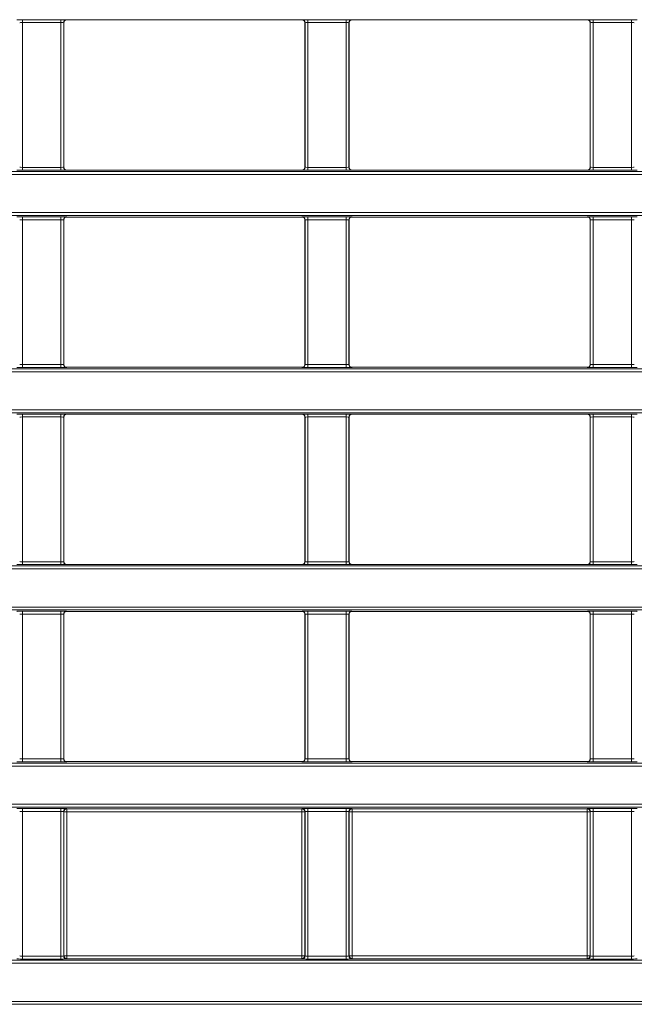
# Model space of a CAD drawing. Header units: millimetres. Extents: x 0 to 1118, y 0 to 864.
# Tile 300 of 390: x 921 to 932, y 418 to 435. Entities that reach past the tile are written whole.
import ezdxf

# ---------------------------------------------------------------- set-up
doc = ezdxf.new("R2010")
doc.units = ezdxf.units.MM

msp = doc.modelspace()

# ---------------------------------------------------------------- linework, layer by layer
at = {"color": 9, "linetype": 'Continuous', "lineweight": 0}
for p, q in [((921.2685, 435.1105), (921.9202, 435.1105)), ((921.2685, 435.0605), (921.2685, 435.1105)), ((921.9202, 435.0605), (921.2685, 435.0605)), ((921.2685, 435.0605), (921.2685, 432.5868)), ((921.9202, 435.0605), (921.9202, 435.1105)), ((921.9202, 432.5868), (921.9202, 435.0605)), ((921.9702, 435.0588), (921.9702, 432.5885)), ((921.972, 435.057), (921.9702, 435.0588)), ((922.0202, 435.1088), (922.022, 435.107)), ((926.0417, 435.107), (926.0435, 435.1088)), ((926.0935, 435.0588), (926.0917, 435.057)), ((926.0935, 432.5885), (926.0935, 435.0588)), ((926.1435, 435.1105), (926.7952, 435.1105)), ((926.1435, 435.0605), (926.1435, 435.1105)), ((926.7952, 435.0605), (926.1435, 435.0605)), ((926.1435, 435.0605), (926.1435, 432.5868)), ((926.7952, 435.0605), (926.7952, 435.1105)), ((926.7952, 432.5868), (926.7952, 435.0605)), ((926.8452, 435.0588), (926.8452, 432.5885)), ((926.847, 435.057), (926.8452, 435.0588)), ((926.8952, 435.1088), (926.897, 435.107)), ((930.9167, 435.107), (930.9185, 435.1088)), ((930.9685, 435.0588), (930.9667, 435.057)), ((930.9685, 432.5885), (930.9685, 435.0588)), ((931.0185, 435.1105), (931.6702, 435.1105)), ((931.0185, 435.0605), (931.0185, 435.1105)), ((931.6702, 435.0605), (931.0185, 435.0605)), ((931.0185, 435.0605), (931.0185, 432.5868)), ((931.6702, 435.0605), (931.6702, 435.1105)), ((931.6702, 432.5868), (931.6702, 435.0605)), ((910.9564, 432.5145), (942.0223, 432.5145)), ((921.2685, 432.5368), (921.2685, 432.5868)), ((921.2685, 432.5868), (921.9202, 432.5868)), ((921.9202, 432.5368), (921.2685, 432.5368)), ((921.9202, 432.5368), (921.9202, 432.5868)), ((921.9702, 432.5885), (921.972, 432.5902)), ((922.022, 432.5402), (922.0202, 432.5385)), ((926.0435, 432.5385), (926.0417, 432.5402)), ((926.0917, 432.5902), (926.0935, 432.5885)), ((926.1435, 432.5368), (926.1435, 432.5868)), ((926.1435, 432.5868), (926.7952, 432.5868)), ((926.7952, 432.5368), (926.1435, 432.5368)), ((926.7952, 432.5368), (926.7952, 432.5868)), ((926.8452, 432.5885), (926.847, 432.5902)), ((926.897, 432.5402), (926.8952, 432.5385)), ((930.9185, 432.5385), (930.9167, 432.5402)), ((930.9667, 432.5902), (930.9685, 432.5885)), ((931.0185, 432.5368), (931.0185, 432.5868)), ((931.0185, 432.5868), (931.6702, 432.5868)), ((931.6702, 432.5368), (931.0185, 432.5368)), ((931.6702, 432.5368), (931.6702, 432.5868)), ((942.0223, 432.4645), (910.9564, 432.4645)), ((910.9564, 431.8128), (942.0223, 431.8128)), ((942.0223, 431.7628), (910.9564, 431.7628)), ((921.2685, 431.7405), (921.9202, 431.7405)), ((921.2685, 431.6905), (921.2685, 431.7405)), ((921.9202, 431.6905), (921.2685, 431.6905)), ((921.2685, 431.6905), (921.2685, 429.2168)), ((921.9202, 431.6905), (921.9202, 431.7405)), ((921.9202, 429.2168), (921.9202, 431.6905)), ((921.9702, 431.6888), (921.9702, 429.2185)), ((921.972, 431.687), (921.9702, 431.6888)), ((922.0202, 431.7388), (922.022, 431.737)), ((926.0417, 431.737), (926.0435, 431.7388)), ((926.0935, 431.6888), (926.0917, 431.687)), ((926.0935, 429.2185), (926.0935, 431.6888)), ((926.1435, 431.7405), (926.7952, 431.7405)), ((926.1435, 431.6905), (926.1435, 431.7405)), ((926.7952, 431.6905), (926.1435, 431.6905)), ((926.1435, 431.6905), (926.1435, 429.2168)), ((926.7952, 431.6905), (926.7952, 431.7405)), ((926.7952, 429.2168), (926.7952, 431.6905)), ((926.8452, 431.6888), (926.8452, 429.2185)), ((926.847, 431.687), (926.8452, 431.6888)), ((926.8952, 431.7388), (926.897, 431.737)), ((930.9167, 431.737), (930.9185, 431.7388)), ((930.9685, 431.6888), (930.9667, 431.687)), ((930.9685, 429.2185), (930.9685, 431.6888)), ((931.0185, 431.7405), (931.6702, 431.7405)), ((931.0185, 431.6905), (931.0185, 431.7405)), ((931.6702, 431.6905), (931.0185, 431.6905)), ((931.0185, 431.6905), (931.0185, 429.2168)), ((931.6702, 431.6905), (931.6702, 431.7405)), ((931.6702, 429.2168), (931.6702, 431.6905)), ((910.9564, 429.1445), (942.0223, 429.1445)), ((921.2685, 429.1668), (921.2685, 429.2168)), ((921.2685, 429.2168), (921.9202, 429.2168)), ((921.9202, 429.1668), (921.2685, 429.1668)), ((921.9202, 429.1668), (921.9202, 429.2168)), ((921.9702, 429.2185), (921.972, 429.2202)), ((922.022, 429.1702), (922.0202, 429.1685)), ((926.0435, 429.1685), (926.0417, 429.1702)), ((926.0917, 429.2202), (926.0935, 429.2185)), ((926.1435, 429.1668), (926.1435, 429.2168)), ((926.1435, 429.2168), (926.7952, 429.2168)), ((926.7952, 429.1668), (926.1435, 429.1668)), ((926.7952, 429.1668), (926.7952, 429.2168)), ((926.8452, 429.2185), (926.847, 429.2202)), ((926.897, 429.1702), (926.8952, 429.1685)), ((930.9185, 429.1685), (930.9167, 429.1702)), ((930.9667, 429.2202), (930.9685, 429.2185)), ((931.0185, 429.1668), (931.0185, 429.2168)), ((931.0185, 429.2168), (931.6702, 429.2168)), ((931.6702, 429.1668), (931.0185, 429.1668)), ((931.6702, 429.1668), (931.6702, 429.2168)), ((942.0223, 429.0945), (910.9564, 429.0945)), ((910.9564, 428.4428), (942.0223, 428.4428)), ((942.0223, 428.3928), (910.9564, 428.3928)), ((921.2685, 428.3705), (921.9202, 428.3705)), ((921.2685, 428.3205), (921.2685, 428.3705)), ((921.9202, 428.3205), (921.2685, 428.3205)), ((921.2685, 428.3205), (921.2685, 425.8468)), ((921.9202, 428.3205), (921.9202, 428.3705)), ((921.9202, 425.8468), (921.9202, 428.3205)), ((921.9702, 428.3188), (921.9702, 425.8485)), ((921.972, 428.317), (921.9702, 428.3188)), ((922.0202, 428.3688), (922.022, 428.367)), ((926.0417, 428.367), (926.0435, 428.3688)), ((926.0935, 428.3188), (926.0917, 428.317)), ((926.0935, 425.8485), (926.0935, 428.3188)), ((926.1435, 428.3705), (926.7952, 428.3705)), ((926.1435, 428.3205), (926.1435, 428.3705)), ((926.7952, 428.3205), (926.1435, 428.3205)), ((926.1435, 428.3205), (926.1435, 425.8468)), ((926.7952, 428.3205), (926.7952, 428.3705)), ((926.7952, 425.8468), (926.7952, 428.3205)), ((926.8452, 428.3188), (926.8452, 425.8485)), ((926.847, 428.317), (926.8452, 428.3188)), ((926.8952, 428.3688), (926.897, 428.367)), ((930.9167, 428.367), (930.9185, 428.3688)), ((930.9685, 428.3188), (930.9667, 428.317)), ((930.9685, 425.8485), (930.9685, 428.3188)), ((931.0185, 428.3705), (931.6702, 428.3705)), ((931.0185, 428.3205), (931.0185, 428.3705)), ((931.6702, 428.3205), (931.0185, 428.3205)), ((931.0185, 428.3205), (931.0185, 425.8468)), ((931.6702, 428.3205), (931.6702, 428.3705)), ((931.6702, 425.8468), (931.6702, 428.3205)), ((910.9564, 425.7745), (942.0223, 425.7745)), ((921.2685, 425.7968), (921.2685, 425.8468)), ((921.2685, 425.8468), (921.9202, 425.8468)), ((921.9202, 425.7968), (921.2685, 425.7968)), ((921.9202, 425.7968), (921.9202, 425.8468)), ((921.9702, 425.8485), (921.972, 425.8502)), ((922.022, 425.8002), (922.0202, 425.7985)), ((926.0435, 425.7985), (926.0417, 425.8002)), ((926.0917, 425.8502), (926.0935, 425.8485)), ((926.1435, 425.7968), (926.1435, 425.8468)), ((926.1435, 425.8468), (926.7952, 425.8468)), ((926.7952, 425.7968), (926.1435, 425.7968)), ((926.7952, 425.7968), (926.7952, 425.8468)), ((926.8452, 425.8485), (926.847, 425.8502)), ((926.897, 425.8002), (926.8952, 425.7985)), ((930.9185, 425.7985), (930.9167, 425.8002)), ((930.9667, 425.8502), (930.9685, 425.8485)), ((931.0185, 425.7968), (931.0185, 425.8468)), ((931.0185, 425.8468), (931.6702, 425.8468)), ((931.6702, 425.7968), (931.0185, 425.7968)), ((931.6702, 425.7968), (931.6702, 425.8468)), ((942.0223, 425.7245), (910.9564, 425.7245)), ((910.9564, 425.0728), (942.0223, 425.0728)), ((942.0223, 425.0228), (910.9564, 425.0228)), ((921.2685, 425.0005), (921.9202, 425.0005)), ((921.2685, 424.9505), (921.2685, 425.0005)), ((921.9202, 424.9505), (921.2685, 424.9505)), ((921.2685, 424.9505), (921.2685, 422.4768)), ((921.9202, 424.9505), (921.9202, 425.0005)), ((921.9202, 422.4768), (921.9202, 424.9505)), ((921.9702, 424.9488), (921.9702, 422.4785)), ((921.972, 424.947), (921.9702, 424.9488)), ((922.0202, 424.9988), (922.022, 424.997)), ((926.0417, 424.997), (926.0435, 424.9988)), ((926.0935, 424.9488), (926.0917, 424.947)), ((926.0935, 422.4785), (926.0935, 424.9488)), ((926.1435, 425.0005), (926.7952, 425.0005)), ((926.1435, 424.9505), (926.1435, 425.0005)), ((926.7952, 424.9505), (926.1435, 424.9505)), ((926.1435, 424.9505), (926.1435, 422.4768)), ((926.7952, 424.9505), (926.7952, 425.0005)), ((926.7952, 422.4768), (926.7952, 424.9505)), ((926.8452, 424.9488), (926.8452, 422.4785)), ((926.847, 424.947), (926.8452, 424.9488)), ((926.8952, 424.9988), (926.897, 424.997)), ((930.9167, 424.997), (930.9185, 424.9988)), ((930.9685, 424.9488), (930.9667, 424.947)), ((930.9685, 422.4785), (930.9685, 424.9488)), ((931.0185, 425.0005), (931.6702, 425.0005)), ((931.0185, 424.9505), (931.0185, 425.0005)), ((931.6702, 424.9505), (931.0185, 424.9505)), ((931.0185, 424.9505), (931.0185, 422.4768)), ((931.6702, 424.9505), (931.6702, 425.0005)), ((931.6702, 422.4768), (931.6702, 424.9505)), ((910.9564, 422.4045), (942.0223, 422.4045)), ((921.2685, 422.4268), (921.2685, 422.4768)), ((921.2685, 422.4768), (921.9202, 422.4768)), ((921.9202, 422.4268), (921.2685, 422.4268)), ((921.9202, 422.4268), (921.9202, 422.4768)), ((921.9702, 422.4785), (921.972, 422.4802)), ((922.022, 422.4302), (922.0202, 422.4285)), ((926.0435, 422.4285), (926.0417, 422.4302)), ((926.0917, 422.4802), (926.0935, 422.4785)), ((926.1435, 422.4268), (926.1435, 422.4768)), ((926.1435, 422.4768), (926.7952, 422.4768)), ((926.7952, 422.4268), (926.1435, 422.4268)), ((926.7952, 422.4268), (926.7952, 422.4768)), ((926.8452, 422.4785), (926.847, 422.4802)), ((926.897, 422.4302), (926.8952, 422.4285)), ((930.9185, 422.4285), (930.9167, 422.4302)), ((930.9667, 422.4802), (930.9685, 422.4785)), ((931.0185, 422.4268), (931.0185, 422.4768)), ((931.0185, 422.4768), (931.6702, 422.4768)), ((931.6702, 422.4268), (931.0185, 422.4268)), ((931.6702, 422.4268), (931.6702, 422.4768)), ((942.0223, 422.3545), (910.9564, 422.3545)), ((910.9564, 421.7028), (942.0223, 421.7028)), ((942.0223, 421.6528), (910.9564, 421.6528)), ((921.2685, 421.6305), (921.9202, 421.6305)), ((921.2685, 421.5805), (921.2685, 421.6305)), ((921.9202, 421.5805), (921.2685, 421.5805)), ((921.2685, 421.5805), (921.2685, 419.1068)), ((921.9202, 421.5805), (921.9202, 421.6305)), ((921.9202, 419.1068), (921.9202, 421.5805)), ((921.9702, 421.5788), (921.9702, 419.1085)), ((921.9744, 421.5746), (921.9702, 421.5788)), ((921.9744, 419.1126), (921.9744, 421.5746)), ((921.9744, 421.5746), (922.0244, 421.5746)), ((922.0202, 421.6288), (922.0244, 421.6246)), ((922.0244, 421.6246), (926.0393, 421.6246)), ((922.0244, 421.5746), (922.0244, 421.6246)), ((926.0393, 421.5746), (922.0244, 421.5746)), ((922.0244, 421.5746), (922.0244, 419.1126)), ((926.0393, 421.6246), (926.0435, 421.6288)), ((926.0393, 421.5746), (926.0393, 421.6246)), ((926.0393, 421.5746), (926.0893, 421.5746)), ((926.0393, 419.1126), (926.0393, 421.5746)), ((926.0935, 421.5788), (926.0893, 421.5746)), ((926.0893, 421.5746), (926.0893, 419.1126)), ((926.0935, 419.1085), (926.0935, 421.5788)), ((926.1435, 421.6305), (926.7952, 421.6305)), ((926.1435, 421.6305), (926.1435, 421.5805)), ((926.7952, 421.5805), (926.1435, 421.5805)), ((926.1435, 421.5805), (926.1435, 419.1068)), ((926.7952, 421.6305), (926.7952, 421.5805)), ((926.7952, 419.1068), (926.7952, 421.5805)), ((926.8452, 421.5788), (926.8452, 419.1085)), ((926.8494, 421.5746), (926.8452, 421.5788)), ((926.8494, 419.1126), (926.8494, 421.5746)), ((926.8494, 421.5746), (926.8994, 421.5746)), ((926.8952, 421.6288), (926.8994, 421.6246)), ((926.8994, 421.6246), (930.9143, 421.6246)), ((926.8994, 421.6246), (926.8994, 421.5746)), ((930.9143, 421.5746), (926.8994, 421.5746)), ((926.8994, 421.5746), (926.8994, 419.1126)), ((930.9143, 421.6246), (930.9185, 421.6288)), ((930.9143, 421.6246), (930.9143, 421.5746)), ((930.9143, 421.5746), (930.9643, 421.5746)), ((930.9143, 419.1126), (930.9143, 421.5746)), ((930.9685, 421.5788), (930.9643, 421.5746)), ((930.9643, 421.5746), (930.9643, 419.1126)), ((930.9685, 419.1085), (930.9685, 421.5788)), ((931.0185, 421.6305), (931.6702, 421.6305)), ((931.0185, 421.6305), (931.0185, 421.5805)), ((931.6702, 421.5805), (931.0185, 421.5805)), ((931.0185, 421.5805), (931.0185, 419.1068)), ((931.6702, 421.6305), (931.6702, 421.5805)), ((931.6702, 419.1068), (931.6702, 421.5805)), ((910.9564, 419.0345), (942.0223, 419.0345)), ((921.2685, 419.0568), (921.2685, 419.1068)), ((921.2685, 419.1068), (921.9202, 419.1068)), ((921.9202, 419.0568), (921.2685, 419.0568)), ((921.9202, 419.0568), (921.9202, 419.1068)), ((921.9702, 419.1085), (921.9744, 419.1126)), ((922.0244, 419.1126), (921.9744, 419.1126)), ((922.0244, 419.0627), (922.0202, 419.0585)), ((922.0244, 419.0627), (922.0244, 419.1126)), ((922.0244, 419.1126), (926.0393, 419.1126)), ((926.0393, 419.0627), (922.0244, 419.0627)), ((926.0893, 419.1126), (926.0393, 419.1126)), ((926.0393, 419.0627), (926.0393, 419.1126)), ((926.0435, 419.0585), (926.0393, 419.0627)), ((926.0893, 419.1126), (926.0935, 419.1085)), ((926.1435, 419.1068), (926.7952, 419.1068)), ((926.1435, 419.1068), (926.1435, 419.0568)), ((926.7952, 419.0568), (926.1435, 419.0568)), ((926.7952, 419.1068), (926.7952, 419.0568)), ((926.8452, 419.1085), (926.8494, 419.1126)), ((926.8994, 419.1126), (926.8494, 419.1126)), ((926.8994, 419.0627), (926.8952, 419.0585)), ((926.8994, 419.1126), (930.9143, 419.1126)), ((926.8994, 419.1126), (926.8994, 419.0627)), ((930.9143, 419.0627), (926.8994, 419.0627)), ((930.9643, 419.1126), (930.9143, 419.1126)), ((930.9143, 419.1126), (930.9143, 419.0627)), ((930.9185, 419.0585), (930.9143, 419.0627)), ((930.9643, 419.1126), (930.9685, 419.1085)), ((931.0185, 419.1068), (931.0185, 419.0568)), ((931.0185, 419.1068), (931.6702, 419.1068)), ((931.6702, 419.0568), (931.0185, 419.0568)), ((931.6702, 419.1068), (931.6702, 419.0568)), ((942.0223, 418.9845), (910.9564, 418.9845)), ((910.9564, 418.3328), (942.0223, 418.3328)), ((942.0223, 418.2828), (910.9564, 418.2828))]:
    msp.add_line(p, q, dxfattribs=at)
at = {"color": 7, "linetype": 'Continuous', "lineweight": 15}
for p, q in [((921.972, 432.5902), (921.972, 435.057)), ((922.022, 435.107), (926.0417, 435.107)), ((926.0917, 435.057), (926.0917, 432.5902)), ((926.847, 432.5902), (926.847, 435.057)), ((926.897, 435.107), (930.9167, 435.107)), ((930.9667, 435.057), (930.9667, 432.5902)), ((922.022, 432.5402), (926.0417, 432.5402)), ((926.897, 432.5402), (930.9167, 432.5402)), ((921.972, 429.2202), (921.972, 431.687)), ((922.022, 431.737), (926.0417, 431.737)), ((926.0917, 431.687), (926.0917, 429.2202)), ((926.847, 429.2202), (926.847, 431.687)), ((926.897, 431.737), (930.9167, 431.737)), ((930.9667, 431.687), (930.9667, 429.2202)), ((922.022, 429.1702), (926.0417, 429.1702)), ((926.897, 429.1702), (930.9167, 429.1702)), ((921.972, 425.8502), (921.972, 428.317)), ((922.022, 428.367), (926.0417, 428.367)), ((926.0917, 428.317), (926.0917, 425.8502)), ((926.847, 425.8502), (926.847, 428.317)), ((926.897, 428.367), (930.9167, 428.367)), ((930.9667, 428.317), (930.9667, 425.8502)), ((922.022, 425.8002), (926.0417, 425.8002)), ((926.897, 425.8002), (930.9167, 425.8002)), ((921.972, 422.4802), (921.972, 424.947)), ((922.022, 424.997), (926.0417, 424.997)), ((926.0917, 424.947), (926.0917, 422.4802)), ((926.847, 422.4802), (926.847, 424.947)), ((926.897, 424.997), (930.9167, 424.997)), ((930.9667, 424.947), (930.9667, 422.4802)), ((922.022, 422.4302), (926.0417, 422.4302)), ((926.897, 422.4302), (930.9167, 422.4302))]:
    msp.add_line(p, q, dxfattribs=at)
at = {"color": 9, "linetype": 'Continuous', "lineweight": 0}
for centre, start, end in [((922.0202, 435.0588), 90.02044, 179.97956), ((926.0435, 435.0588), 0.02044, 89.97956), ((926.8952, 435.0588), 90.02044, 179.97956), ((930.9185, 435.0588), 0.02044, 89.97956), ((922.0202, 432.5885), 180.02044, 269.97956), ((926.0435, 432.5885), 270.02044, 359.97956), ((926.8952, 432.5885), 180.02044, 269.97956), ((930.9185, 432.5885), 270.02044, 359.97956), ((922.0202, 431.6888), 90.02044, 179.97956), ((926.0435, 431.6888), 0.02044, 89.97956), ((926.8952, 431.6888), 90.02044, 179.97956), ((930.9185, 431.6888), 0.02044, 89.97956), ((922.0202, 429.2185), 180.02044, 269.97956), ((926.0435, 429.2185), 270.02044, 359.97956), ((926.8952, 429.2185), 180.02044, 269.97956), ((930.9185, 429.2185), 270.02044, 359.97956), ((922.0202, 428.3188), 90.02044, 179.97956), ((926.0435, 428.3188), 0.02044, 89.97956), ((926.8952, 428.3188), 90.02044, 179.97956), ((930.9185, 428.3188), 0.02044, 89.97956), ((922.0202, 425.8485), 180.02044, 269.97956), ((926.0435, 425.8485), 270.02044, 359.97956), ((926.8952, 425.8485), 180.02044, 269.97956), ((930.9185, 425.8485), 270.02044, 359.97956), ((922.0202, 424.9488), 90.02044, 179.97956), ((926.0435, 424.9488), 0.02044, 89.97956), ((926.8952, 424.9488), 90.02044, 179.97956), ((930.9185, 424.9488), 0.02044, 89.97956), ((922.0202, 422.4785), 180.02044, 269.97956), ((926.0435, 422.4785), 270.02044, 359.97956), ((926.8952, 422.4785), 180.02044, 269.97956), ((930.9185, 422.4785), 270.02044, 359.97956), ((922.0202, 421.5788), 90.02044, 179.97956), ((922.0244, 421.5746), 90.02044, 179.97956), ((926.0393, 421.5746), 0.02044, 89.97956), ((926.0435, 421.5788), 0.02044, 89.97956), ((926.8952, 421.5788), 90.02044, 179.97956), ((926.8994, 421.5746), 90.02044, 179.97956), ((930.9143, 421.5746), 0.02044, 89.97956), ((930.9185, 421.5788), 0.02044, 89.97956), ((922.0202, 419.1085), 180.02044, 269.97956), ((922.0244, 419.1127), 180.02044, 269.97956), ((926.0393, 419.1127), 270.02044, 359.97956), ((926.0435, 419.1085), 270.02044, 359.97956), ((926.8952, 419.1085), 180.02044, 269.97956), ((926.8994, 419.1127), 180.02044, 269.97956), ((930.9143, 419.1127), 270.02044, 359.97956), ((930.9185, 419.1085), 270.02044, 359.97956)]:
    msp.add_arc(centre, 0.05, start, end, dxfattribs=at)
for centre, major_axis, ratio, start_param, end_param in [((921.2685, 435.1087), (0.1, 0), 0.0174551, 1.5707963, 3.1241394), ((921.2685, 435.0587), (0.05, 0), 0.0349101, 1.5707963, 3.1241394), ((921.9202, 435.1087), (0.1, 0), 0.0174551, 0.0174533, 1.5707963), ((921.9202, 435.0587), (0.05, 0), 0.0349101, 0.0174533, 1.5707963), ((926.1435, 435.1087), (0.1, 0), 0.0174551, 1.5707963, 3.1241394), ((926.1435, 435.0587), (0.05, 0), 0.0349101, 1.5707963, 3.1241394), ((926.7952, 435.1087), (0.1, 0), 0.0174551, 0.0174533, 1.5707963), ((926.7952, 435.0587), (0.05, 0), 0.0349101, 0.0174533, 1.5707963), ((931.0185, 435.1087), (0.1, 0), 0.0174551, 1.5707963, 3.1241394), ((931.0185, 435.0587), (0.05, 0), 0.0349101, 1.5707963, 3.1241394), ((931.6702, 435.1087), (0.1, 0), 0.0174551, 0.0174533, 1.5707963), ((931.6702, 435.0587), (0.05, 0), 0.0349101, 0.0174533, 1.5707963), ((921.2685, 432.5385), (0.1, 0), 0.0174551, 3.1590459, 4.712389), ((921.2685, 432.5885), (0.05, 0), 0.0349101, 3.1590459, 4.712389), ((921.9202, 432.5885), (0.05, 0), 0.0349101, 4.712389, 6.265732), ((921.9202, 432.5385), (0.1, 0), 0.0174551, 4.712389, 6.265732), ((926.1435, 432.5385), (0.1, 0), 0.0174551, 3.1590459, 4.712389), ((926.1435, 432.5885), (0.05, 0), 0.0349101, 3.1590459, 4.712389), ((926.7952, 432.5885), (0.05, 0), 0.0349101, 4.712389, 6.265732), ((926.7952, 432.5385), (0.1, 0), 0.0174551, 4.712389, 6.265732), ((931.0185, 432.5385), (0.1, 0), 0.0174551, 3.1590459, 4.712389), ((931.0185, 432.5885), (0.05, 0), 0.0349101, 3.1590459, 4.712389), ((931.6702, 432.5885), (0.05, 0), 0.0349101, 4.712389, 6.265732), ((931.6702, 432.5385), (0.1, 0), 0.0174551, 4.712389, 6.265732), ((921.2685, 431.7387), (0.1, 0), 0.0174551, 1.5707963, 3.1241394), ((921.2685, 431.6887), (0.05, 0), 0.0349101, 1.5707963, 3.1241394), ((921.9202, 431.7387), (0.1, 0), 0.0174551, 0.0174533, 1.5707963), ((921.9202, 431.6887), (0.05, 0), 0.0349101, 0.0174533, 1.5707963), ((926.1435, 431.7387), (0.1, 0), 0.0174551, 1.5707963, 3.1241394), ((926.1435, 431.6887), (0.05, 0), 0.0349101, 1.5707963, 3.1241394), ((926.7952, 431.7387), (0.1, 0), 0.0174551, 0.0174533, 1.5707963), ((926.7952, 431.6887), (0.05, 0), 0.0349101, 0.0174533, 1.5707963), ((931.0185, 431.7387), (0.1, 0), 0.0174551, 1.5707963, 3.1241394), ((931.0185, 431.6887), (0.05, 0), 0.0349101, 1.5707963, 3.1241394), ((931.6702, 431.7387), (0.1, 0), 0.0174551, 0.0174533, 1.5707963), ((931.6702, 431.6887), (0.05, 0), 0.0349101, 0.0174533, 1.5707963), ((921.2685, 429.1685), (0.1, 0), 0.0174551, 3.1590459, 4.712389), ((921.2685, 429.2185), (0.05, 0), 0.0349101, 3.1590459, 4.712389), ((921.9202, 429.2185), (0.05, 0), 0.0349101, 4.712389, 6.265732), ((921.9202, 429.1685), (0.1, 0), 0.0174551, 4.712389, 6.265732), ((926.1435, 429.1685), (0.1, 0), 0.0174551, 3.1590459, 4.712389), ((926.1435, 429.2185), (0.05, 0), 0.0349101, 3.1590459, 4.712389), ((926.7952, 429.2185), (0.05, 0), 0.0349101, 4.712389, 6.265732), ((926.7952, 429.1685), (0.1, 0), 0.0174551, 4.712389, 6.265732), ((931.0185, 429.1685), (0.1, 0), 0.0174551, 3.1590459, 4.712389), ((931.0185, 429.2185), (0.05, 0), 0.0349101, 3.1590459, 4.712389), ((931.6702, 429.2185), (0.05, 0), 0.0349101, 4.712389, 6.265732), ((931.6702, 429.1685), (0.1, 0), 0.0174551, 4.712389, 6.265732), ((921.2685, 428.3687), (0.1, 0), 0.0174551, 1.5707963, 3.1241394), ((921.2685, 428.3187), (0.05, 0), 0.0349101, 1.5707963, 3.1241394), ((921.9202, 428.3687), (0.1, 0), 0.0174551, 0.0174533, 1.5707963), ((921.9202, 428.3187), (0.05, 0), 0.0349101, 0.0174533, 1.5707963), ((926.1435, 428.3687), (0.1, 0), 0.0174551, 1.5707963, 3.1241394), ((926.1435, 428.3187), (0.05, 0), 0.0349101, 1.5707963, 3.1241394), ((926.7952, 428.3687), (0.1, 0), 0.0174551, 0.0174533, 1.5707963), ((926.7952, 428.3187), (0.05, 0), 0.0349101, 0.0174533, 1.5707963), ((931.0185, 428.3687), (0.1, 0), 0.0174551, 1.5707963, 3.1241394), ((931.0185, 428.3187), (0.05, 0), 0.0349101, 1.5707963, 3.1241394), ((931.6702, 428.3687), (0.1, 0), 0.0174551, 0.0174533, 1.5707963), ((931.6702, 428.3187), (0.05, 0), 0.0349101, 0.0174533, 1.5707963), ((921.2685, 425.7985), (0.1, 0), 0.0174551, 3.1590459, 4.712389), ((921.2685, 425.8485), (0.05, 0), 0.0349101, 3.1590459, 4.712389), ((921.9202, 425.8485), (0.05, 0), 0.0349101, 4.712389, 6.265732), ((921.9202, 425.7985), (0.1, 0), 0.0174551, 4.712389, 6.265732), ((926.1435, 425.7985), (0.1, 0), 0.0174551, 3.1590459, 4.712389), ((926.1435, 425.8485), (0.05, 0), 0.0349101, 3.1590459, 4.712389), ((926.7952, 425.8485), (0.05, 0), 0.0349101, 4.712389, 6.265732), ((926.7952, 425.7985), (0.1, 0), 0.0174551, 4.712389, 6.265732), ((931.0185, 425.7985), (0.1, 0), 0.0174551, 3.1590459, 4.712389), ((931.0185, 425.8485), (0.05, 0), 0.0349101, 3.1590459, 4.712389), ((931.6702, 425.8485), (0.05, 0), 0.0349101, 4.712389, 6.265732), ((931.6702, 425.7985), (0.1, 0), 0.0174551, 4.712389, 6.265732), ((921.2685, 424.9987), (0.1, 0), 0.0174551, 1.5707963, 3.1241394), ((921.2685, 424.9487), (0.05, 0), 0.0349101, 1.5707963, 3.1241394), ((921.9202, 424.9987), (0.1, 0), 0.0174551, 0.0174533, 1.5707963), ((921.9202, 424.9487), (0.05, 0), 0.0349101, 0.0174533, 1.5707963), ((926.1435, 424.9987), (0.1, 0), 0.0174551, 1.5707963, 3.1241394), ((926.1435, 424.9487), (0.05, 0), 0.0349101, 1.5707963, 3.1241394), ((926.7952, 424.9987), (0.1, 0), 0.0174551, 0.0174533, 1.5707963), ((926.7952, 424.9487), (0.05, 0), 0.0349101, 0.0174533, 1.5707963), ((931.0185, 424.9987), (0.1, 0), 0.0174551, 1.5707963, 3.1241394), ((931.0185, 424.9487), (0.05, 0), 0.0349101, 1.5707963, 3.1241394), ((931.6702, 424.9987), (0.1, 0), 0.0174551, 0.0174533, 1.5707963), ((931.6702, 424.9487), (0.05, 0), 0.0349101, 0.0174533, 1.5707963), ((921.2685, 422.4285), (0.1, 0), 0.0174551, 3.1590459, 4.712389), ((921.2685, 422.4785), (0.05, 0), 0.0349101, 3.1590459, 4.712389), ((921.9202, 422.4785), (0.05, 0), 0.0349101, 4.712389, 6.265732), ((921.9202, 422.4285), (0.1, 0), 0.0174551, 4.712389, 6.265732), ((926.1435, 422.4285), (0.1, 0), 0.0174551, 3.1590459, 4.712389), ((926.1435, 422.4785), (0.05, 0), 0.0349101, 3.1590459, 4.712389), ((926.7952, 422.4785), (0.05, 0), 0.0349101, 4.712389, 6.265732), ((926.7952, 422.4285), (0.1, 0), 0.0174551, 4.712389, 6.265732), ((931.0185, 422.4285), (0.1, 0), 0.0174551, 3.1590459, 4.712389), ((931.0185, 422.4785), (0.05, 0), 0.0349101, 3.1590459, 4.712389), ((931.6702, 422.4785), (0.05, 0), 0.0349101, 4.712389, 6.265732), ((931.6702, 422.4285), (0.1, 0), 0.0174551, 4.712389, 6.265732), ((921.2685, 421.6287), (0.1, 0), 0.0174551, 1.5707963, 3.1241394), ((921.2685, 421.5787), (0.05, 0), 0.0349101, 1.5707963, 3.1241394), ((921.9202, 421.6287), (0.1, 0), 0.0174551, 0.0174533, 1.5707963), ((921.9202, 421.5787), (0.05, 0), 0.0349101, 0.0174533, 1.5707963), ((926.1435, 421.6287), (0.1, 0), 0.0174551, 1.5707963, 3.1241394), ((926.1435, 421.5787), (0.05, 0), 0.0349101, 1.5707963, 3.1241394), ((926.7952, 421.6287), (0.1, 0), 0.0174551, 0.0174533, 1.5707963), ((926.7952, 421.5787), (0.05, 0), 0.0349101, 0.0174533, 1.5707963), ((931.0185, 421.6287), (0.1, 0), 0.0174551, 1.5707963, 3.1241394), ((931.0185, 421.5787), (0.05, 0), 0.0349101, 1.5707963, 3.1241394), ((931.6702, 421.6287), (0.1, 0), 0.0174551, 0.0174533, 1.5707963), ((931.6702, 421.5787), (0.05, 0), 0.0349101, 0.0174533, 1.5707963), ((921.2685, 419.0585), (0.1, 0), 0.0174551, 3.1590459, 4.712389), ((921.2685, 419.1085), (0.05, 0), 0.0349101, 3.1590459, 4.712389), ((921.9202, 419.1085), (0.05, 0), 0.0349101, 4.712389, 6.265732), ((921.9202, 419.0585), (0.1, 0), 0.0174551, 4.712389, 6.265732), ((926.1435, 419.0585), (0.1, 0), 0.0174551, 3.1590459, 4.712389), ((926.1435, 419.1085), (0.05, 0), 0.0349101, 3.1590459, 4.712389), ((926.7952, 419.1085), (0.05, 0), 0.0349101, 4.712389, 6.265732), ((926.7952, 419.0585), (0.1, 0), 0.0174551, 4.712389, 6.265732), ((931.0185, 419.0585), (0.1, 0), 0.0174551, 3.1590459, 4.712389), ((931.0185, 419.1085), (0.05, 0), 0.0349101, 3.1590459, 4.712389), ((931.6702, 419.1085), (0.05, 0), 0.0349101, 4.712389, 6.265732), ((931.6702, 419.0585), (0.1, 0), 0.0174551, 4.712389, 6.265732)]:
    msp.add_ellipse(centre, major_axis=major_axis, ratio=ratio, start_param=start_param, end_param=end_param, dxfattribs=at)
at = {"color": 7, "linetype": 'Continuous', "lineweight": 15}
for centre, major_axis, start_param, end_param in [((922.022, 435.057), (0.0354, -0.0354), 2.3563468, 3.9268385), ((926.0417, 435.057), (0.0354, 0.0354), 5.4979394, 7.0684312), ((926.897, 435.057), (0.0354, -0.0354), 2.3563468, 3.9268385), ((930.9167, 435.057), (0.0354, 0.0354), 5.4979394, 7.0684312), ((922.022, 432.5902), (0.0354, 0.0354), 2.3563468, 3.9268385), ((926.0417, 432.5902), (0.0354, -0.0354), 5.4979394, 7.0684312), ((926.897, 432.5902), (0.0354, 0.0354), 2.3563468, 3.9268385), ((930.9167, 432.5902), (0.0354, -0.0354), 5.4979394, 7.0684312), ((922.022, 431.687), (0.0354, -0.0354), 2.3563468, 3.9268385), ((926.0417, 431.687), (0.0354, 0.0354), 5.4979394, 7.0684312), ((926.897, 431.687), (0.0354, -0.0354), 2.3563468, 3.9268385), ((930.9167, 431.687), (0.0354, 0.0354), 5.4979394, 7.0684312), ((922.022, 429.2202), (0.0354, 0.0354), 2.3563468, 3.9268385), ((926.0417, 429.2202), (0.0354, -0.0354), 5.4979394, 7.0684312), ((926.897, 429.2202), (0.0354, 0.0354), 2.3563468, 3.9268385), ((930.9167, 429.2202), (0.0354, -0.0354), 5.4979394, 7.0684312), ((922.022, 428.317), (0.0354, -0.0354), 2.3563468, 3.9268385), ((926.0417, 428.317), (0.0354, 0.0354), 5.4979394, 7.0684312), ((926.897, 428.317), (0.0354, -0.0354), 2.3563468, 3.9268385), ((930.9167, 428.317), (0.0354, 0.0354), 5.4979394, 7.0684312), ((922.022, 425.8502), (0.0354, 0.0354), 2.3563468, 3.9268385), ((926.0417, 425.8502), (0.0354, -0.0354), 5.4979394, 7.0684312), ((926.897, 425.8502), (0.0354, 0.0354), 2.3563468, 3.9268385), ((930.9167, 425.8502), (0.0354, -0.0354), 5.4979394, 7.0684312), ((922.022, 424.947), (0.0354, -0.0354), 2.3563468, 3.9268385), ((926.0417, 424.947), (0.0354, 0.0354), 5.4979394, 7.0684312), ((926.897, 424.947), (0.0354, -0.0354), 2.3563468, 3.9268385), ((930.9167, 424.947), (0.0354, 0.0354), 5.4979394, 7.0684312), ((922.022, 422.4802), (-0.0354, -0.0354), 5.4979394, 7.0684312), ((926.0417, 422.4802), (-0.0354, 0.0354), 2.3563468, 3.9268385), ((926.897, 422.4802), (-0.0354, -0.0354), 5.4979394, 7.0684312), ((930.9167, 422.4802), (-0.0354, 0.0354), 2.3563468, 3.9268385)]:
    msp.add_ellipse(centre, major_axis=major_axis, ratio=0.9996955, start_param=start_param, end_param=end_param, dxfattribs=at)

doc.saveas('drawing.dxf')
